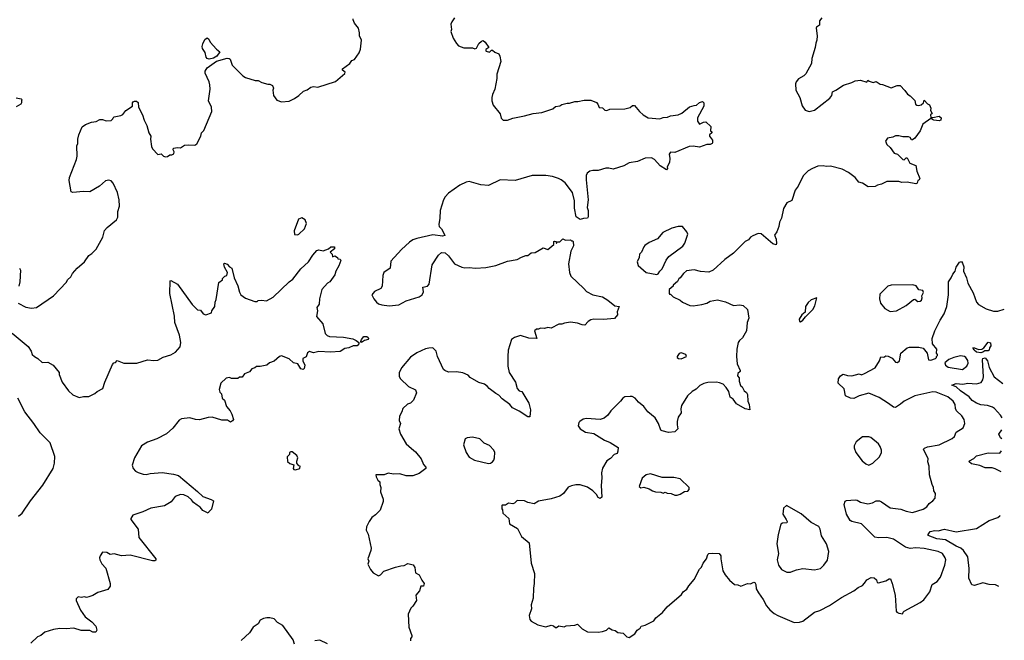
# Model space of a CAD drawing. Extents: x 1954683 to 2060285, y 904798 to 1016299.
# Tile 418 of 472: x 2050217 to 2059456, y 967051 to 972877. Entities that reach past the tile are written whole.
import ezdxf

# ---------------------------------------------------------------- set-up
doc = ezdxf.new("R2010")
doc.units = 0

msp = doc.modelspace()

# ---------------------------------------------------------------- linework, layer by layer
at = {"layer": '0CON10XD'}
for points in [[(2050204.2, 970214.2), (2050275, 970176.7), (2050327.3, 970167.3), (2050375, 970174.3), (2050535, 970283.8), (2050655, 970413.8), (2050666, 970435), (2050696.7, 970463.3), (2050712, 970495), (2050756.2, 970545), (2050826, 970605), (2050865, 970662), (2050895, 970682), (2050935, 970722.5), (2050996, 970835), (2051012.7, 970897.3), (2051036.7, 970925), (2051125, 970996.7), (2051136.8, 971023.2), (2051137.1, 971075), (2051152.5, 971125), (2051149.2, 971185), (2051134, 971256), (2051095, 971343.8), (2051075, 971363.8), (2051055, 971370), (2051022.5, 971365), (2050965, 971313.8), (2050875, 971260), (2050815, 971263.3), (2050715, 971253.3), (2050701.7, 971261.7), (2050683, 971367), (2050683.8, 971395), (2050750, 971565), (2050756.7, 971595), (2050753, 971693), (2050762.5, 971715), (2050763.6, 971756.4), (2050772.5, 971795), (2050805, 971870), (2050835, 971892.5), (2050890, 971915), (2050935, 971922.5), (2050970.7, 971939.3), (2050995, 971938.8), (2051028.3, 971928.3), (2051075, 971930), (2051092.5, 971945), (2051093.9, 971956.1), (2051104, 971966), (2051165, 971976.2), (2051185, 971986.7), (2051214.4, 972025.6), (2051276, 972064), (2051275.8, 972095), (2051281.9, 972105), (2051295, 972112.7), (2051312.5, 972112.5), (2051329.1, 972099.1), (2051331.2, 972055), (2051368.8, 971985), (2051383.8, 971935), (2051410, 971885), (2051428, 971815), (2051448.8, 971785), (2051443.9, 971756.1), (2051453.3, 971685), (2051462.5, 971665), (2051515, 971610), (2051545, 971616.7), (2051566.4, 971596.4), (2051585, 971590), (2051605, 971592.5), (2051625, 971607.5), (2051645, 971607.5), (2051663, 971617), (2051666.7, 971635), (2051656.7, 971655), (2051657.5, 971665), (2051665, 971670), (2051695, 971676.7), (2051725, 971673.3), (2051765, 971697.5), (2051797, 971703), (2051861.7, 971698.3), (2051879.3, 971710.7), (2051917.5, 971785), (2051922.5, 971815), (2051943.6, 971836.4), (2051971.2, 971895), (2052018.8, 972015), (2052016.2, 972055), (2051989.2, 972115), (2052004.2, 972225), (2052000.8, 972265), (2051994, 972295), (2051958.8, 972375), (2051956.2, 972395), (2051975, 972423.8), (2052065, 972488.5), (2052165, 972516.9), (2052182.7, 972512.7), (2052191.2, 972505), (2052211.2, 972451.2), (2052309.7, 972349.7), (2052335, 972333.8), (2052427, 972307), (2052455, 972307.5), (2052488.3, 972288.3), (2052545, 972272.5), (2052565, 972272.5), (2052588.3, 972258.3), (2052597.5, 972235), (2052593.3, 972215), (2052597.5, 972165), (2052630.7, 972120.7), (2052675, 972106.7), (2052745, 972113.3), (2052795, 972137.5), (2052836, 972164), (2052880, 972205), (2052915, 972217.5), (2052950, 972245), (2052975, 972250), (2053015, 972243.8), (2053182, 972298), (2053269.3, 972370.7), (2053270, 972385), (2053245, 972403.3), (2053246.2, 972415), (2053314.2, 972465), (2053335, 972493.3), (2053357.7, 972502.3), (2053401.2, 972565), (2053415, 972600), (2053423.8, 972685), (2053406.2, 972725), (2053406, 972755), (2053395.8, 972795.8), (2053360, 972845), (2053347.5, 972875), (2053347.5, 972885)], [(2054297.5, 972895), (2054271.7, 972858.3), (2054263.3, 972835), (2054267.5, 972785), (2054262.5, 972765), (2054283.3, 972705), (2054315, 972652.5), (2054335, 972632.5), (2054385, 972613.8), (2054465, 972612.5), (2054487, 972603), (2054505, 972610), (2054525, 972652.5), (2054550, 972675), (2054565, 972680), (2054585, 972666.2), (2054620, 972615), (2054591.7, 972598.3), (2054590, 972585), (2054595, 972580), (2054625, 972573.3), (2054645, 972590), (2054655, 972590), (2054675, 972572.5), (2054712.5, 972555), (2054722.5, 972535), (2054732.5, 972485), (2054693.3, 972365), (2054693.3, 972325), (2054676.7, 972225), (2054653.3, 972175), (2054647, 972147), (2054646.2, 972115), (2054658.8, 972075), (2054725, 971992.5), (2054735, 971952.5), (2054753, 971933), (2054795, 971934.3), (2054845, 971952), (2054955, 971973.8), (2055035, 971996.2), (2055115, 972006.2), (2055218.6, 972041.4), (2055245, 972063.3), (2055285, 972067.5), (2055305, 972080), (2055355, 972093.3), (2055375, 972092.5), (2055425, 972107.5), (2055455, 972107.5), (2055515, 972122.5), (2055575, 972122.5), (2055629.3, 972099.3), (2055642.5, 972085), (2055653.3, 972053.3), (2055685, 972050), (2055707.5, 972027.5), (2055725, 972023.3), (2055755, 972037.5), (2055895, 972038.8), (2055945, 972053.3), (2055968.3, 972071.7), (2055985, 972072.5), (2056034.1, 972014.1), (2056067.5, 971985), (2056115, 971956.7), (2056222.3, 971947.7), (2056255, 971958), (2056295, 971960.8), (2056325, 971974), (2056395, 971982.5), (2056430.7, 971999.3), (2056502.3, 972057.7), (2056545, 972072.5), (2056567, 972073), (2056595, 972100), (2056625, 972110), (2056637, 972097), (2056637.5, 972065), (2056577.5, 971955), (2056577.5, 971925), (2056595, 971897.5), (2056633.6, 971916.4), (2056655, 971916.7), (2056702.5, 971875), (2056700, 971835), (2056710, 971825), (2056710, 971815), (2056690, 971795), (2056690, 971785), (2056717, 971747), (2056719.3, 971720.7), (2056716.2, 971713.8), (2056695, 971706.2), (2056665, 971706), (2056595, 971681.2), (2056535, 971690), (2056500, 971685), (2056365, 971630), (2056325, 971633.3), (2056310, 971615), (2056316.7, 971575), (2056313, 971537), (2056293.6, 971496.4), (2056295, 971480), (2056285, 971467.5), (2056227.5, 971505), (2056173.9, 971563.9), (2056145, 971581.2), (2056085, 971576.2), (2056015, 971546.2), (2055936.1, 971533.9), (2055885, 971503.8), (2055785, 971473.8), (2055745, 971483.8), (2055716.4, 971483.6), (2055645, 971461.2), (2055595, 971461.2), (2055567.5, 971455), (2055543.3, 971435), (2055533.8, 971415), (2055532, 971375), (2055552, 971185), (2055543.3, 971115), (2055552.5, 971085), (2055552.5, 971025), (2055545, 971012.5), (2055508.3, 971011.7), (2055475, 971000), (2055440, 971025), (2055423.6, 971106.4), (2055424, 971175), (2055403.8, 971255), (2055335, 971346.7), (2055296.7, 971375), (2055272.5, 971385), (2055215, 971405.8), (2055155, 971414.3), (2055025.6, 971415.6), (2054865, 971366.9), (2054725, 971372.9), (2054615, 971319.4), (2054545, 971325.8), (2054435, 971359.2), (2054405, 971352.9), (2054347.5, 971325), (2054241.2, 971248.8), (2054210.8, 971215), (2054194.2, 971185), (2054162.5, 971085), (2054160, 971015), (2054148.8, 970955), (2054153.3, 970935), (2054173.6, 970913.6), (2054207.5, 970855), (2054205, 970850), (2054185, 970843.3), (2054095, 970857.5), (2053945, 970823.8), (2053905, 970808.8), (2053875, 970788), (2053799.5, 970720.5), (2053700.3, 970609.7), (2053694, 970545), (2053634, 970505), (2053624.2, 970475), (2053617.5, 970375), (2053606.2, 970355), (2053545, 970323.8), (2053520, 970295), (2053538.8, 970255), (2053565, 970223.8), (2053585, 970210), (2053615, 970201.4), (2053685, 970190), (2053775, 970200.8), (2053842.1, 970237.9), (2053965, 970275.8), (2053995, 970294), (2054007, 970323), (2054000, 970365), (2054043.5, 970376.5), (2054059.2, 970395), (2054088.8, 970575), (2054147.5, 970665), (2054175, 970690), (2054208.3, 970688.3), (2054239.3, 970659.3), (2054296.7, 970585), (2054364.3, 970554.3), (2054395, 970546.2), (2054435, 970550), (2054495, 970543.3), (2054591.7, 970551.7), (2054685, 970570), (2054795, 970610), (2054885, 970626.7), (2054925, 970648.8), (2054965, 970662.5), (2054985, 970662.5), (2055015, 970686.7), (2055055, 970692.5), (2055130, 970735), (2055171.7, 970718.3), (2055230, 970765), (2055230, 970795), (2055235, 970797.5), (2055250, 970795), (2055250, 970780), (2055255, 970780), (2055265, 970790), (2055285, 970790), (2055315, 970820), (2055338.3, 970808.3), (2055385, 970810), (2055395, 970800), (2055405, 970800), (2055410, 970795), (2055412.5, 970755), (2055390, 970705), (2055366.2, 970585), (2055376, 970505), (2055387.7, 970467.7), (2055510, 970355), (2055534.2, 970324.2), (2055595, 970293.8), (2055685, 970273.8), (2055736.7, 970245), (2055801.7, 970191.7), (2055842.5, 970185), (2055822.5, 970135), (2055827.5, 970105), (2055797, 970073), (2055695, 970061.2), (2055605, 970064), (2055575, 970058), (2055550, 970045), (2055519.5, 970010.5), (2055495, 970012.5), (2055452, 970028), (2055385, 970037.5), (2055328.3, 970028.3), (2055305, 970017.5), (2055275, 970020), (2055205, 969980), (2055173.3, 969986.7), (2055143, 969977), (2055105, 969982.5), (2055085, 969972.5), (2055065, 969972.5), (2055047.5, 969955), (2055070, 969885), (2055065, 969882.5), (2054995, 969887.8), (2054915, 969911.4), (2054860, 969895), (2054833.3, 969875), (2054802, 969775), (2054796.2, 969715), (2054798, 969625), (2054811.4, 969565), (2054868.8, 969475), (2054886.2, 969415), (2054904.2, 969394.2), (2054927.5, 969385), (2054995.9, 969275.9), (2055011.2, 969215), (2055005, 969150), (2054985, 969150), (2054905, 969202.5), (2054842.7, 969232.7), (2054816.2, 969265), (2054745, 969316.7), (2054712.3, 969352.3), (2054685, 969366.2), (2054623.3, 969415), (2054606.7, 969435), (2054577.5, 969455), (2054525, 969470), (2054445, 969517.5), (2054425, 969540), (2054375, 969562.5), (2054315, 969571.2), (2054239.3, 969569.3), (2054205, 969582.5), (2054193.9, 969593.9), (2054136.2, 969715), (2054126, 969765), (2054095, 969796), (2054055, 969794.3), (2054025, 969785.6), (2053945, 969748.5), (2053885, 969709.4), (2053800.7, 969609.3), (2053779.3, 969560.7), (2053777.9, 969527.9), (2053790.8, 969505), (2053865, 969433.8), (2053931.7, 969401.7), (2053941.2, 969375), (2053913.3, 969305), (2053885, 969277.5), (2053855, 969267.5), (2053812.3, 969227.7), (2053803.9, 969196.1), (2053780, 969155), (2053776.7, 969115), (2053790, 969085), (2053773.3, 969035), (2053791.2, 968985), (2053843.8, 968895), (2053895, 968851.2), (2053930.9, 968820.9), (2053983.3, 968755), (2054005, 968702.5), (2054027.5, 968675), (2054027.5, 968665), (2053965, 968616.7), (2053905, 968594.2), (2053845, 968596), (2053785, 968613.3), (2053725, 968610), (2053675, 968620), (2053636.1, 968603.9), (2053560, 968605), (2053562.5, 968585), (2053577.5, 968555), (2053597, 968537), (2053596.7, 968515), (2053606.2, 968485), (2053604.2, 968445), (2053626.2, 968375), (2053626.2, 968355), (2053598.3, 968271.7), (2053555, 968227.5), (2053522.5, 968205), (2053495, 968167.5), (2053470, 968115), (2053467.5, 968085), (2053485.8, 968045.8), (2053513.8, 967915), (2053513.3, 967895), (2053483.3, 967815), (2053492.5, 967795), (2053482.5, 967765), (2053507.5, 967715), (2053532.5, 967685), (2053585, 967656.7), (2053603.3, 967665), (2053635, 967698.8), (2053743.9, 967736.1), (2053795, 967751.2), (2053825, 967753.3), (2053858.3, 967771.7), (2053908.3, 967758.3), (2053925.7, 967735.7), (2053932.5, 967685), (2053966.4, 967666.4), (2053990, 967615), (2054012.5, 967585), (2054005, 967560), (2053981.7, 967558.3), (2053970, 967515), (2053933.9, 967476.1), (2053941.2, 967425), (2053905, 967370), (2053886.4, 967353.6), (2053863.8, 967295), (2053867.5, 967175), (2053896.7, 967095), (2053896.7, 967085), (2053883.6, 967066.4), (2053884, 967045)], [(2057744.2, 972895), (2057722.5, 972865), (2057723.3, 972825), (2057694.2, 972805.8), (2057691.7, 972798.3), (2057700, 972725), (2057696.7, 972685), (2057686.2, 972655), (2057682, 972615), (2057648.8, 972511.2), (2057646, 972465), (2057595, 972368.8), (2057575, 972348.8), (2057525, 972321.2), (2057502, 972295), (2057496, 972275), (2057500, 972215), (2057536.2, 972145), (2057558.8, 972068.8), (2057588.3, 972028.3), (2057625, 972016.2), (2057675, 972028.8), (2057819.5, 972140.5), (2057836.2, 972165), (2057845, 972200), (2057876.1, 972213.9), (2057948.3, 972261.7), (2058025, 972286.7), (2058055, 972303.3), (2058105, 972310), (2058165, 972290), (2058175, 972310), (2058188.3, 972298.3), (2058225, 972287.5), (2058255, 972297.5), (2058292.3, 972272.3), (2058313, 972267), (2058395, 972236.7), (2058452, 972258), (2058477.7, 972257.7), (2058523, 972213), (2058547, 972177), (2058573, 972163), (2058615, 972117.5), (2058623.3, 972085), (2058635, 972073.3), (2058655, 972070), (2058675, 972076.7), (2058697.5, 972095), (2058705, 972120), (2058735, 972087.5), (2058755, 972077.5), (2058766.7, 972045), (2058763.6, 972023.6), (2058780, 971995), (2058762.5, 971985), (2058765, 971960), (2058785, 971957.5), (2058845, 971971.2), (2058862, 971955), (2058858.8, 971935), (2058845, 971926.2), (2058795, 971933.3), (2058765, 971950), (2058690, 971895), (2058667.5, 971835), (2058617.5, 971765), (2058595, 971747.5), (2058585, 971750), (2058571.7, 971771.7), (2058558.3, 971778.3), (2058505, 971776.2), (2058465, 971786.7), (2058435, 971786.7), (2058410, 971775), (2058360, 971765), (2058342.5, 971735), (2058353.3, 971705), (2058385, 971677.5), (2058422.5, 971625), (2058455, 971613.3), (2058505, 971563.3), (2058517.7, 971562.3), (2058535, 971580), (2058545, 971580), (2058570.5, 971530.5), (2058625, 971507.5), (2058633.6, 971453.6), (2058662.5, 971385), (2058656.7, 971373.3), (2058645, 971367.5), (2058636.7, 971343.3), (2058625, 971337.5), (2058545, 971351.2), (2058495, 971348), (2058465, 971356.7), (2058355, 971357.5), (2058305, 971333.8), (2058265, 971323.3), (2058245, 971310), (2058177, 971307), (2058125, 971342.5), (2058091.7, 971351.7), (2058057.5, 971395), (2057995, 971443.8), (2057934.1, 971474.1), (2057825, 971502), (2057785, 971499.2), (2057755, 971504.2), (2057705, 971501.2), (2057655, 971480), (2057615, 971458.8), (2057567.7, 971412.3), (2057521.2, 971315), (2057495, 971277.5), (2057460.7, 971179.3), (2057415, 971156.7), (2057383.8, 971105), (2057366, 971015), (2057346, 970975), (2057340, 970935), (2057322, 970885), (2057300.8, 970855), (2057315, 970817.5), (2057318.8, 970775), (2057315, 970763.3), (2057285, 970774.2), (2057175.8, 970865.8), (2057145, 970868.8), (2057095, 970848.8), (2057075, 970836.7), (2057055, 970811.2), (2057024.1, 970795.9), (2056915, 970686), (2056835, 970626.2), (2056725, 970526.7), (2056683.6, 970506.4), (2056604.2, 970514.2), (2056545, 970530), (2056475, 970518), (2056445, 970493.3), (2056415.9, 970454.1), (2056402.5, 970445), (2056389.3, 970420.7), (2056350, 970385), (2056350, 970375), (2056310, 970345), (2056310, 970305), (2056315, 970300), (2056325, 970300), (2056350, 970275), (2056415, 970243.3), (2056437.5, 970225), (2056505, 970193.3), (2056535, 970190), (2056617.7, 970202.3), (2056663.9, 970216.1), (2056695, 970233.8), (2056765, 970246), (2056838.3, 970228.3), (2056915, 970193.8), (2056975, 970200), (2057005, 970193.3), (2057047.5, 970155), (2057052.5, 970115), (2057060, 970075), (2057042.5, 970035), (2057036.7, 969955), (2057000.7, 969889.3), (2056972.5, 969865), (2056960, 969845), (2056945.8, 969784.2), (2056941.9, 969715), (2056948.6, 969645), (2056976.4, 969583.6), (2056976.1, 969573.9), (2056956.7, 969555), (2056953.8, 969535), (2056966.7, 969515), (2056968, 969485), (2056981.7, 969441.7), (2056995, 969430), (2057013.6, 969393.6), (2057038.3, 969378.3), (2057047, 969357), (2057050, 969295), (2057063.3, 969265), (2057066.7, 969213.3), (2057025, 969223.3), (2056941.7, 969271.7), (2056912.5, 969315), (2056885, 969332.5), (2056870, 969385), (2056845.4, 969425.4), (2056816.7, 969455), (2056785, 969469.2), (2056756.1, 969473.9), (2056675, 969472.5), (2056635, 969461.4), (2056598.3, 969441.7), (2056565, 969408.6), (2056526, 969385), (2056482.5, 969345), (2056426, 969255), (2056420, 969225), (2056424, 969185), (2056395.9, 969144.1), (2056386.2, 969105), (2056386.2, 969075), (2056392.5, 969035), (2056363.6, 969006.4), (2056305, 969000.8), (2056245, 969016.7), (2056233.3, 969025), (2056211.2, 969085), (2056178.3, 969138.3), (2056110, 969195), (2056072.5, 969245), (2056025, 969286.7), (2055993.3, 969325), (2055965, 969338.8), (2055945, 969340), (2055895, 969336), (2055876.7, 969325), (2055855, 969295.8), (2055765, 969206.2), (2055737, 969163), (2055702.5, 969135), (2055665, 969123.8), (2055535, 969133.8), (2055505, 969126.2), (2055473.9, 969106.1), (2055463.3, 969095), (2055458.8, 969065), (2055475.9, 969035.9), (2055527.5, 969005), (2055605, 968992), (2055705, 968928.8), (2055757.7, 968907.7), (2055831.7, 968861.7), (2055830, 968825), (2055822.5, 968805), (2055796.4, 968793.6), (2055761.7, 968758.3), (2055726.7, 968735), (2055684.4, 968665.6), (2055675.6, 968624.4), (2055678.9, 968575), (2055674.5, 968505), (2055678.8, 968395), (2055665, 968383.3), (2055645, 968390), (2055628.8, 968418.8), (2055594.2, 968454.2), (2055545, 968488), (2055475, 968508.8), (2055435, 968509.2), (2055395, 968502.5), (2055365, 968487.5), (2055319.7, 968430.3), (2055285, 968404.4), (2055205, 968379.4), (2055085, 968356.2), (2055045, 968333.3), (2054985, 968343.8), (2054955, 968360), (2054885, 968362.5), (2054860.7, 968339.3), (2054845, 968333.3), (2054805, 968337.5), (2054775, 968320), (2054745, 968320), (2054740, 968315), (2054740, 968285), (2054747, 968277), (2054750, 968245), (2054807.5, 968195), (2054812.5, 968145), (2054889.7, 968099.7), (2054925.9, 968025.9), (2054996.7, 967965), (2055016.7, 967775), (2055047.7, 967677.7), (2055046, 967584)], [(2051995, 972505.6), (2051975, 972511.2), (2051966, 972525), (2051957.9, 972567.9), (2051931.4, 972605), (2051928.9, 972625), (2051935, 972651.2), (2051955, 972692), (2051975, 972707.5), (2051992.5, 972695), (2052005.9, 972665.9), (2052065, 972598.8), (2052096.7, 972575), (2052065.8, 972535), (2052035, 972514.5), (2051995, 972505.6)], [(2050185, 972143.3), (2050230, 972135), (2050240, 972125), (2050233, 972117), (2050233.3, 972095), (2050227.5, 972085), (2050185, 972060)], [(2052825, 970857.5), (2052835, 970862.5), (2052888.8, 970915), (2052908.8, 970965), (2052895, 970996.7), (2052865, 971016.2), (2052832.5, 971005), (2052791.2, 970895), (2052795, 970860), (2052825, 970857.5)], [(2056195, 970483.3), (2056209.3, 970490.7), (2056223.6, 970516.4), (2056245, 970537.5), (2056281.7, 970618.3), (2056307.7, 970652.3), (2056437.9, 970752.1), (2056459.7, 970780.3), (2056486, 970865), (2056476.8, 970886.8), (2056436.1, 970936.1), (2056395, 970936.7), (2056335, 970919.2), (2056250.3, 970879.7), (2056200.5, 970819.5), (2056124.3, 970785.7), (2056084.3, 970755.7), (2056073.8, 970745), (2056051.2, 970695), (2056033.8, 970675), (2056028.8, 970645), (2056011.2, 970605), (2056018.8, 970568.8), (2056095, 970503.3), (2056195, 970483.3)], [(2050145.3, 969935.3), (2050297.7, 969807.7), (2050323.8, 969765), (2050333.3, 969735), (2050355, 969713.8), (2050386.1, 969696.1), (2050428.3, 969658.3), (2050481.7, 969661.7), (2050532.5, 969635), (2050587.5, 969565), (2050587.5, 969545), (2050616.7, 969475), (2050675, 969392.5), (2050716.4, 969356.4), (2050775, 969330), (2050815, 969340), (2050865, 969340.8), (2050922.9, 969367.1), (2050943.3, 969385), (2050996.8, 969413.2), (2051017.5, 969475), (2051089.3, 969640.7), (2051100, 969655), (2051115, 969660), (2051133, 969677), (2051193.9, 969653.9), (2051315, 969651.2), (2051416.4, 969683.6), (2051475, 969676.2), (2051515, 969682), (2051565, 969708.8), (2051635, 969730.8), (2051680, 969755), (2051723.8, 969805), (2051730, 969845), (2051718, 969915), (2051673.9, 970033.9), (2051668.8, 970095), (2051626.7, 970305), (2051630, 970425), (2051635, 970430), (2051697.5, 970395), (2051835, 970202.5), (2051885, 970152.5), (2051915, 970150), (2051940, 970115), (2051965, 970107.5), (2052017.5, 970125), (2052020, 970145), (2052047.5, 970185), (2052050, 970225), (2052059.3, 970250.7), (2052085, 970410), (2052120, 970435), (2052121.7, 970448.3), (2052141.7, 970468.3), (2052160, 970475), (2052167.5, 970505), (2052137.5, 970555), (2052133.3, 970585), (2052138.3, 970591.7), (2052165, 970582.5), (2052187, 970557), (2052207.5, 970545), (2052231.2, 970455), (2052265, 970380), (2052278.3, 970318.3), (2052292.5, 970295), (2052335, 970263.3), (2052425, 970230), (2052445, 970230), (2052455, 970240), (2052485, 970242.5), (2052531.7, 970238.3), (2052595, 970272.5), (2052746.2, 970415), (2052779.5, 970440.5), (2052855, 970537.5), (2052927, 970603), (2052966.7, 970665), (2053005, 970710), (2053025, 970716.7), (2053065, 970707.5), (2053115, 970726.7), (2053136.1, 970743.9), (2053170, 970745), (2053170, 970725), (2053130, 970695), (2053150, 970675), (2053151.7, 970651.7), (2053175, 970660), (2053200, 970645), (2053201.7, 970631.7), (2053225, 970630), (2053230, 970615), (2053212.5, 970565), (2053183, 970517), (2053175, 970482.5), (2053126.2, 970415), (2053106.2, 970403.8), (2053053.3, 970345), (2053028.8, 970255), (2053026, 970205), (2053006.7, 970175), (2053011.2, 970145), (2053000.7, 970090.7), (2053060.7, 970020.7), (2053085, 969930), (2053101.7, 969911.7), (2053125, 969903.3), (2053257, 969897), (2053342.3, 969882.3), (2053375.8, 969865.8), (2053400, 969845), (2053400, 969835), (2053383.3, 969816.7), (2053345, 969816.2), (2053305, 969796.7), (2053268.3, 969791.7), (2053225, 969763.3), (2053132.7, 969757.3), (2053025, 969761.5), (2052975, 969750), (2052935, 969763.3), (2052919.3, 969750.7), (2052905, 969712.5), (2052873.3, 969695), (2052873.8, 969675), (2052891.2, 969635), (2052886.4, 969603.6), (2052877, 969593), (2052855, 969600), (2052825.8, 969645.8), (2052786.1, 969656.1), (2052745, 969693.3), (2052675, 969720), (2052653.9, 969716.1), (2052605, 969672.5), (2052560, 969655), (2052535, 969632.5), (2052475, 969620), (2052438.3, 969621.7), (2052425, 969610), (2052395, 969600), (2052375, 969572.5), (2052327, 969553), (2052305, 969520), (2052278.3, 969521.7), (2052265, 969510), (2052205, 969510), (2052185, 969516.7), (2052155, 969512.5), (2052105.9, 969464.1), (2052090, 969405), (2052095, 969380), (2052110, 969365), (2052117.5, 969325), (2052137.5, 969305), (2052158.8, 969245), (2052192.5, 969205), (2052207.5, 969175), (2052222.5, 969125), (2052215, 969110), (2052195, 969100), (2052167, 969117), (2052115, 969116.7), (2052023.9, 969146.1), (2051985, 969143.3), (2051905, 969121.2), (2051867, 969123), (2051815, 969140), (2051735, 969131.2), (2051715, 969116.7), (2051655, 969043.8), (2051595, 968989.2), (2051505, 968942), (2051415, 968910.8), (2051360, 968875), (2051294, 968765), (2051273.8, 968695), (2051281.2, 968665), (2051305, 968640), (2051327.5, 968625), (2051375, 968609.2), (2051403.9, 968606.1), (2051442.7, 968617.3), (2051555, 968625.8), (2051661.7, 968611.7), (2051706.6, 968596.6), (2051885, 968449.2), (2051935, 968400), (2052015, 968372.5), (2052035, 968360), (2052017, 968283), (2051991.7, 968258.3), (2051987, 968243), (2051935, 968270), (2051911.7, 968301.7), (2051881.7, 968318.3), (2051847.5, 968345), (2051830.9, 968370.9), (2051796.6, 968396.6), (2051756.5, 968416.5), (2051725, 968420), (2051675, 968400.5), (2051638.1, 968351.9), (2051575, 968312.9), (2051447.6, 968292.4), (2051373.6, 968256.4), (2051277.5, 968225), (2051260, 968195), (2051260, 968185), (2051328, 968095), (2051336, 968015), (2051493.3, 967815), (2051496.2, 967803.8), (2051485, 967796.7), (2051465, 967796), (2051255, 967850), (2051174.1, 967844.1), (2051105, 967863.3), (2051065, 967857.5), (2051036.4, 967876.4), (2050995, 967877.5), (2050972.5, 967845), (2050966.7, 967825), (2050970, 967805), (2050989.3, 967769.3), (2051026.7, 967726.7)], [(2055046, 967584), (2055038.3, 967541.7), (2055036.7, 967445), (2055016.7, 967385), (2055020, 967345), (2054997.5, 967285), (2055002.5, 967245), (2055015, 967230), (2055080, 967195), (2055155, 967177.5), (2055205, 967193.3), (2055225, 967187.5), (2055245, 967172.5), (2055255, 967172.5), (2055277, 967187), (2055325, 967177.5), (2055345, 967186.7), (2055425, 967192.5), (2055451.7, 967201.7), (2055495, 967157.5), (2055545, 967130), (2055645, 967126.2), (2055685, 967132), (2055722.5, 967145), (2055745, 967166.7), (2055775, 967150), (2055805, 967142.5), (2055830, 967125), (2055878.8, 967118.8), (2055915, 967082.5), (2055935, 967077.5), (2055989.3, 967110.7), (2056012.5, 967145), (2056040, 967165), (2056050, 967185), (2056085, 967193.3), (2056166.4, 967233.6), (2056185, 967262.5), (2056249.5, 967310.5), (2056293.3, 967365), (2056427.7, 967482.3), (2056442.5, 967505), (2056477.7, 967532.3), (2056495, 967562.5), (2056545, 967622.5), (2056595, 967718.8), (2056614.1, 967735.9), (2056631.2, 967775), (2056661.2, 967815), (2056673.3, 967855), (2056683.9, 967866.1), (2056715, 967870), (2056780, 967865), (2056796.7, 967845), (2056796.2, 967815), (2056814.2, 967704.2), (2056836.2, 967665), (2056875.8, 967615.8), (2056925, 967576.2), (2056955, 967572), (2056985, 967558.8), (2057045, 967584), (2057075, 967581.2), (2057105, 967596.2), (2057115, 967593.3), (2057125.7, 967575), (2057128.8, 967535), (2057148.8, 967495), (2057193.8, 967435), (2057223.8, 967375), (2057255, 967337.5), (2057295, 967303.3), (2057332.3, 967282.3), (2057485, 967218.8), (2057535, 967221.2), (2057565, 967230), (2057675, 967316.2), (2057725, 967331.2), (2057815, 967376.7), (2057927.3, 967452.7), (2058045, 967513.8), (2058084.2, 967545.8), (2058125, 967566.7), (2058145, 967586.7), (2058165, 967618.8), (2058205, 967641.2), (2058236.1, 967636.1), (2058257, 967617), (2058262.5, 967595), (2058275, 967590), (2058345, 967608.8), (2058375, 967627.5), (2058386.4, 967626.4), (2058404.1, 967584.1), (2058431.4, 967475), (2058440.8, 967325), (2058446.2, 967315), (2058465, 967304.3), (2058505, 967300), (2058506.7, 967315), (2058516.7, 967325), (2058665.7, 967404.3), (2058699.7, 967430.3), (2058757.1, 967505), (2058778, 967575), (2058825, 967601.9), (2058856.9, 967643.1), (2058898.9, 967755), (2058905.6, 967805), (2058901.1, 967825), (2058877.1, 967865), (2058835, 967883.6), (2058705, 967913.6), (2058625, 967920), (2058572, 967912), (2058530, 967925), (2058415, 968001.2), (2058355, 968015.5), (2058275, 968011.9), (2058240.2, 968020.2), (2058115, 968144), (2058025.5, 968165.5), (2058010, 968175), (2057974.3, 968235), (2057953.6, 968326.4), (2057963.9, 968356.1), (2057975, 968363.8), (2058055, 968370), (2058075, 968365.7), (2058105, 968347.8), (2058175, 968333.3), (2058218, 968342), (2058255, 968360), (2058285, 968358.6), (2058305, 968350.8), (2058383.9, 968293.9), (2058485, 968282.2), (2058535, 968262.5), (2058595, 968250), (2058695, 968280.8), (2058728.8, 968305), (2058750, 968335), (2058785, 968361.2), (2058807.5, 968385), (2058809.3, 968429.3), (2058793.3, 968455), (2058792, 968485), (2058777.5, 968515), (2058753.7, 968603.7), (2058752.2, 968685), (2058737.5, 968725), (2058740.6, 968755), (2058698.8, 968845), (2058707.5, 968855), (2058735, 968865.7), (2058843.3, 968885), (2058966, 968945), (2058988, 968965), (2059004, 969005), (2059069.2, 969045), (2059084.2, 969085), (2059079.2, 969125), (2059057.9, 969157.9), (2059008.6, 969205), (2058998.3, 969228.3), (2058994.4, 969265), (2058975, 969294.3), (2058925, 969335.4), (2058815, 969381.5), (2058785, 969382.7), (2058615, 969345.4), (2058515, 969295.8), (2058480.9, 969269.1), (2058435, 969237.5), (2058415, 969238), (2058370, 969275), (2058280.9, 969330.9), (2058185, 969370.8), (2058095, 969345.7), (2058045, 969322), (2058014.1, 969324.1), (2057967, 969347), (2057952, 969412), (2057896.7, 969465), (2057901.2, 969505), (2057918.8, 969535), (2057945, 969550), (2057985.8, 969535.8), (2058025, 969534.4), (2058092.5, 969552.5), (2058115, 969544), (2058145, 969554.3), (2058242.7, 969607.3), (2058286.2, 969675), (2058297.5, 969712.5), (2058325, 969710), (2058345, 969720), (2058365, 969718.8), (2058405, 969700), (2058435, 969663.3), (2058455, 969657.5), (2058473.3, 969675), (2058486.2, 969745), (2058544.2, 969795.8), (2058565, 969803.8), (2058655, 969803.3), (2058695, 969792.5), (2058732.5, 969745), (2058745, 969683.3), (2058765, 969680), (2058810, 969695), (2058820, 969705), (2058820, 969715), (2058830, 969725), (2058830, 969735), (2058820, 969745), (2058822.5, 969785), (2058782.5, 969835), (2058777.5, 969885), (2058804.1, 969955.9), (2058853.6, 970056.4), (2058890.8, 970115), (2058917, 970183), (2058931.8, 970295), (2058931.9, 970415), (2058957, 970453), (2058971.5, 970488.5), (2058994.5, 970515.5), (2059004.4, 970555), (2059035, 970601.4), (2059055, 970607.5), (2059065, 970592.5), (2059075.5, 970555.5), (2059073.1, 970515), (2059100, 970455), (2059112.9, 970405), (2059163.8, 970313.8), (2059196, 970226), (2059215, 970201.9), (2059285, 970162), (2059355, 970139.2), (2059395, 970142), (2059455.8, 970158.9)], [(2050215, 970544.2), (2050224.4, 970525), (2050217.5, 970415), (2050210.8, 970375)], [(2058385, 970136.2), (2058445, 970143.8), (2058535, 970192.5), (2058605, 970251.2), (2058615, 970252.5), (2058645, 970230), (2058666.2, 970235), (2058678, 970245), (2058686, 970265), (2058683.3, 970285), (2058696.7, 970315), (2058692.5, 970335), (2058655, 970340), (2058627.3, 970377.3), (2058597.7, 970387.7), (2058395, 970385.8), (2058362.5, 970375), (2058288.3, 970301.7), (2058283.8, 970255), (2058293.3, 970215), (2058333.3, 970165), (2058385, 970136.2)], [(2057545, 970041.2), (2057566.2, 970055), (2057591.4, 970088.6), (2057660, 970155), (2057679.2, 970190.8), (2057696.1, 970266.1), (2057645, 970246.7), (2057615, 970222.5), (2057590, 970185), (2057588.3, 970131.7), (2057557.5, 970105), (2057530, 970065), (2057533, 970043), (2057545, 970041.2)], [(2053425, 969847.5), (2053417.5, 969855), (2053423.9, 969876.1), (2053445, 969903.3), (2053475, 969904), (2053486.2, 969895), (2053491.2, 969885), (2053486.7, 969875), (2053454.1, 969865.9), (2053435, 969853.3), (2053425, 969847.5)], [(2059235, 969749.7), (2059196.4, 969755), (2059172, 969775), (2059161.9, 969795), (2059175, 969796.2), (2059215, 969781.8), (2059246.2, 969783.8), (2059265, 969795.8), (2059305, 969849.4), (2059325, 969842.5), (2059329.7, 969815), (2059317.6, 969795), (2059314.7, 969775), (2059305, 969768.5), (2059272.4, 969767.6), (2059255, 969754.8), (2059235, 969749.7)], [(2056425, 969694), (2056472.5, 969715), (2056466.7, 969735), (2056425, 969750.8), (2056405, 969743.8), (2056386.7, 969715), (2056387.5, 969705), (2056400, 969695), (2056425, 969694)], [(2059065, 969592.5), (2059105.6, 969624.4), (2059117.3, 969652.7), (2059115, 969676.7), (2059096.2, 969705), (2059082.5, 969715), (2059045, 969722), (2058983, 969707), (2058934.3, 969685.7), (2058897.5, 969655), (2058903.3, 969635), (2058927.5, 969615), (2059065, 969592.5)], [(2059435.5, 969139.1), (2059420.4, 969165), (2059365, 969226.9), (2059345, 969240.8), (2059298.8, 969255), (2059235, 969260.8), (2059195, 969275.5), (2059155, 969300.5), (2059124.6, 969335), (2059045, 969393.2), (2059005, 969430.6), (2058962.5, 969445), (2059005, 969460.8), (2059066.4, 969456.4), (2059115, 969465.6), (2059195, 969459.6), (2059238.2, 969471.8), (2059254.6, 969495), (2059260, 969525), (2059250, 969685), (2059255, 969696.7), (2059275, 969702.8), (2059296.8, 969675), (2059313.2, 969613.2), (2059359.5, 969525), (2059441.9, 969460.6)], [(2050205, 968215.8), (2050240, 968245), (2050318.6, 968361.4), (2050435, 968507.5), (2050530, 968665), (2050544.4, 968715), (2050545.6, 968775), (2050503.1, 968905), (2050408.5, 968998.5), (2050350, 969085), (2050266.8, 969196.8), (2050200.8, 969325)], [(2059431.6, 968941.4), (2059421.3, 968951.3), (2059404.3, 968985), (2059433.3, 969027.1)], [(2054615, 968712), (2054635, 968713.8), (2054654.2, 968725.8), (2054665, 968742.5), (2054673.8, 968765), (2054676.7, 968815), (2054667.5, 968835), (2054625, 968878.8), (2054575, 968902), (2054535, 968941.2), (2054465, 968956.7), (2054415, 968951.2), (2054398.3, 968941.7), (2054381.2, 968885), (2054405.8, 968815), (2054435, 968770), (2054485, 968740.8), (2054615, 968712)], [(2058185, 968693.8), (2058222.5, 968715), (2058285, 968772.5), (2058303.3, 968815), (2058303.8, 968835), (2058291.7, 968871.7), (2058276.2, 968895), (2058204.1, 968954.1), (2058185, 968962), (2058125, 968960), (2058065.9, 968914.1), (2058046.7, 968875), (2058047, 968857), (2058063.9, 968813.9), (2058123.3, 968735), (2058155, 968706.7), (2058185, 968693.8)], [(2052805, 968652.5), (2052845, 968662.5), (2052850, 968685), (2052835, 968690), (2052817.5, 968715), (2052817, 968733), (2052827.5, 968765), (2052816.7, 968785), (2052775, 968820), (2052760.7, 968819.3), (2052750, 968815), (2052750, 968795), (2052728.3, 968771.7), (2052730.7, 968730.7), (2052751.7, 968711.7), (2052788.3, 968698.3), (2052783.6, 968663.6), (2052790, 968655), (2052805, 968652.5)], [(2059425.4, 968633.7), (2059371.5, 968661.5), (2059341.2, 968668.8), (2059275, 968670.9), (2059225, 968691.4), (2059147.9, 968707.9), (2059126, 968725), (2059130, 968735), (2059171.1, 968758.9), (2059195.9, 968784.1), (2059305, 968810.8), (2059415, 968807.5), (2059429.3, 968828.9)], [(2056385, 968412.5), (2056415, 968422.5), (2056455, 968447.5), (2056485, 968450), (2056500, 968465), (2056500, 968485), (2056415, 968566.7), (2056355, 968580), (2056245, 968578.8), (2056135, 968613.8), (2056094.3, 968605.7), (2056057.3, 968572.7), (2056030, 968495), (2056045, 968482.5), (2056075, 968487.5), (2056125, 968473.3), (2056155, 968453.3), (2056183.6, 968443.6), (2056231.7, 968441.7), (2056255, 968432.5), (2056275, 968442.5), (2056293.6, 968433.6), (2056328.8, 968428.8), (2056365, 968412.5), (2056385, 968412.5)], [(2057415, 967690.8), (2057448.6, 967691.4), (2057455, 967694), (2057505, 967713.8), (2057564.1, 967725.9), (2057675, 967712.5), (2057730, 967725), (2057761.2, 967755), (2057795.7, 967804.3), (2057810, 967885), (2057786, 967955), (2057742, 968032), (2057726.7, 968095), (2057715, 968118.8), (2057645, 968156), (2057548.8, 968238.8), (2057413, 968317), (2057385, 968290), (2057376.7, 968235), (2057409.2, 968185), (2057418.8, 968165), (2057416.2, 968155), (2057375, 968152), (2057359.5, 968140.5), (2057332.5, 968045), (2057322.5, 967955), (2057337.5, 967865), (2057324.4, 967805), (2057335.7, 967755), (2057364.6, 967714.6), (2057415, 967690.8)], [(2059404, 967555.9), (2059372.7, 967572.7), (2059315, 967576), (2059255, 967590), (2059175, 967564), (2059151.2, 967571.2), (2059124, 967635), (2059127.5, 967725), (2059112.9, 967835), (2059072.9, 967895), (2059047.1, 967917.1), (2059005, 967934.6), (2058905, 967992.5), (2058824.1, 968004.1), (2058740, 968035), (2058740, 968045), (2058758.8, 968071.2), (2058805, 968081.9), (2058835, 968080), (2058894.4, 968095.6), (2059005, 968067.7), (2059195, 968098.9), (2059314.1, 968175.9), (2059395, 968204.4), (2059415, 968218.6), (2059417.2, 968221.5)], [(2051026.7, 967726.7), (2051066.7, 967585), (2051065, 967560), (2051043, 967527), (2050951.2, 967498.8), (2050905, 967471.2), (2050865, 967457.5), (2050845, 967452.5), (2050825, 967460), (2050795, 967452.5), (2050765, 967457.5), (2050748.3, 967441.7), (2050747.5, 967425), (2050788.8, 967335), (2050830.9, 967270.9), (2050893.3, 967225), (2050933.3, 967185), (2050940, 967145), (2050932.5, 967127.5), (2050905, 967128.8), (2050875, 967143.3), (2050795, 967144), (2050725, 967166), (2050652.7, 967157.3), (2050595, 967162.5), (2050535, 967152), (2050453, 967127), (2050415, 967096), (2050385, 967083.8), (2050323.3, 967025)], [(2052795, 967013.3), (2052783.3, 967055), (2052685, 967190), (2052635, 967218.8), (2052605, 967253.3), (2052565, 967263.3), (2052535, 967263.3), (2052504.2, 967255.8), (2052475, 967240), (2052453.9, 967206.1), (2052407.5, 967175), (2052375, 967120), (2052295, 967048)], [(2053105, 967018.8), (2053035, 967051.2), (2052987.5, 967045)]]:
    msp.add_lwpolyline(points, dxfattribs=at)

doc.saveas('drawing.dxf')
